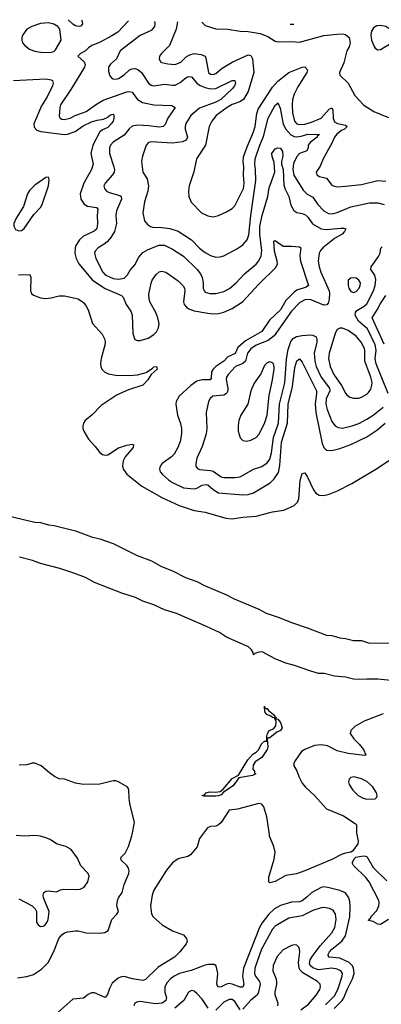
# Model space of a CAD drawing. Header units: inches. Extents: x 1843162 to 1959474, y 907081 to 1016326.
# Tile 648 of 656: x 1924057 to 1926736, y 1008741 to 1016041. Entities that reach past the tile are written whole.
import ezdxf

# ---------------------------------------------------------------- set-up
doc = ezdxf.new("R2010")
doc.units = ezdxf.units.IN
doc.header["$MEASUREMENT"] = 0
doc.layers.add('B9020', color=7, linetype='Continuous')
doc.layers.add('B9021', color=7, linetype='Continuous')

msp = doc.modelspace()

# ---------------------------------------------------------------- linework, layer by layer
at = {"layer": 'B9020', "color": 5}
for points, elevation in [([(1924050, 1009522.4), (1924150, 1009470.3), (1924170.3, 1009450), (1924180.8, 1009430), (1924182.6, 1009350), (1924193.7, 1009330), (1924210, 1009319.1), (1924230, 1009319.6), (1924246, 1009330), (1924259.8, 1009350), (1924266.6, 1009370), (1924274.8, 1009430), (1924232.2, 1009530), (1924229.8, 1009550), (1924234.8, 1009570), (1924250, 1009580.2), (1924270, 1009583.2), (1924330, 1009576.1), (1924358, 1009590), (1924384.3, 1009595.7), (1924470, 1009592.5), (1924504, 1009596), (1924534, 1009610), (1924562.7, 1009650), (1924570.9, 1009690), (1924565.4, 1009710), (1924510, 1009768), (1924485.4, 1009825.4), (1924438.7, 1009890), (1924398.4, 1009910), (1924330, 1009932.1), (1924282.1, 1009962.1), (1924250, 1009976.5), (1924210, 1009988.1), (1924170, 1009993.3), (1924090, 1009987), (1924030, 1009991.9)], 420), ([(1924041.4, 1008938.6), (1924110, 1008947.9), (1924158.6, 1008961.4), (1924218, 1009002), (1924270, 1009053.8), (1924313.8, 1009146.2), (1924347.1, 1009230), (1924370, 1009256), (1924390, 1009270.1), (1924410, 1009277.9), (1924470, 1009286.4), (1924490, 1009285.6), (1924550.6, 1009270.6), (1924652.4, 1009267.6), (1924687.3, 1009272.7), (1924711.2, 1009288.8), (1924739, 1009370), (1924776.1, 1009410), (1924788.7, 1009430), (1924777, 1009470), (1924780.5, 1009510), (1924788.6, 1009531.4), (1924815, 1009570), (1924829.9, 1009630.1), (1924866.1, 1009710), (1924868.5, 1009730), (1924864, 1009750), (1924850.5, 1009770.5), (1924807.8, 1009810), (1924806.4, 1009830), (1924838.1, 1009861.9), (1924862.6, 1009910), (1924887.1, 1009990), (1924889.2, 1010000)], 380), ([(1925411.1, 1010000), (1925389.4, 1009970), (1925371.7, 1009908.3), (1925323.6, 1009850), (1925302.1, 1009837.9), (1925230, 1009820.2), (1925190.1, 1009790), (1925145.4, 1009734.5), (1925050, 1009586.9), (1925037.3, 1009550), (1925025.9, 1009470), (1925033, 1009413), (1925045.2, 1009390), (1925113.5, 1009330), (1925190, 1009286.9), (1925270, 1009255.2), (1925293, 1009230), (1925297.5, 1009210), (1925290.2, 1009190), (1925244, 1009130), (1925204.4, 1009090), (1925083.1, 1009016.9), (1924990, 1008925.5), (1924970, 1008916.7), (1924891.8, 1008930), (1924830, 1008946.4), (1924810, 1008944.6), (1924785.3, 1008934.7), (1924742.4, 1008897.6), (1924721.7, 1008858.3), (1924707.2, 1008812.8), (1924690, 1008791.5), (1924610, 1008827.2), (1924590, 1008827.2), (1924565.1, 1008814.9), (1924530, 1008786.3), (1924450, 1008778.7), (1924339, 1008681)], 380), ([(1926554.2, 1010000), (1926565.2, 1009950), (1926563.6, 1009930), (1926522.9, 1009877.1), (1926510.7, 1009869.3), (1926470, 1009862.8), (1926446.1, 1009853.9), (1926370, 1009813.6), (1926170, 1009729.6), (1926108.9, 1009708.9), (1926030, 1009697.2), (1925950, 1009651.2), (1925910, 1009642.3), (1925902.7, 1009650), (1925903.5, 1009683.5), (1925943.6, 1009816.4), (1925948.7, 1009870), (1925940.5, 1009910), (1925908.7, 1009988.7), (1925907.1, 1010000)], 380), ([(1926789.2, 1009370.8), (1926730, 1009332.7), (1926710, 1009336), (1926674.8, 1009354.8), (1926642, 1009362), (1926644, 1009370), (1926658, 1009382), (1926659.1, 1009390), (1926702.5, 1009437.5), (1926717, 1009470), (1926720.2, 1009490), (1926716.8, 1009510), (1926645.8, 1009650), (1926620.5, 1009680.5), (1926529.3, 1009770), (1926520.4, 1009790), (1926537.5, 1009822.5), (1926548.7, 1009831.3), (1926590, 1009839.8), (1926610, 1009842.6), (1926630, 1009837.9), (1926676.4, 1009756.4), (1926777.4, 1009657.4)], 380), ([(1926388.1, 1008710), (1926445.6, 1008770), (1926458.8, 1008790), (1926484.6, 1008855.4), (1926523.9, 1008930), (1926536.3, 1008970), (1926531.4, 1009011.4), (1926519.9, 1009030), (1926497.7, 1009050), (1926430, 1009082.3), (1926349.9, 1009089.9), (1926343.3, 1009103.3), (1926342.4, 1009110), (1926353.2, 1009130), (1926369.3, 1009150), (1926443.6, 1009210), (1926470, 1009248.2), (1926502.1, 1009390), (1926505.8, 1009465.8), (1926502.8, 1009502.8), (1926495, 1009530), (1926470, 1009567.2), (1926430, 1009585.4), (1926350, 1009605.8), (1926310, 1009611.1), (1926290, 1009606.9), (1926222.2, 1009570), (1926185.4, 1009534.6), (1926150, 1009508.6), (1926130, 1009501.9), (1926070, 1009499), (1925990, 1009474.5), (1925945, 1009450), (1925901.7, 1009410), (1925853.9, 1009346.1), (1925833.3, 1009310), (1925715.7, 1009010), (1925707.6, 1008950), (1925718.1, 1008890), (1925710, 1008867.9), (1925690, 1008868.1), (1925631, 1008891), (1925610, 1008894.7), (1925588.9, 1008891.1), (1925550, 1008870.7), (1925528.5, 1008868.5), (1925518.3, 1008890), (1925525.4, 1008970), (1925516, 1009016), (1925510, 1009029.5), (1925497, 1009037), (1925457, 1009037), (1925430, 1009032), (1925327.5, 1008992.5), (1925240.7, 1008970), (1925200.9, 1008950), (1925175.3, 1008930), (1925150, 1008902.3), (1925133.1, 1008870), (1925132.7, 1008830), (1925144.1, 1008790), (1925140.1, 1008770), (1925113, 1008750), (1925064, 1008744), (1924950, 1008763.1), (1924930, 1008760.2), (1924910.7, 1008749.3), (1924901.4, 1008730)], 420), ([(1926323.2, 1008736.8), (1926390, 1008803.2), (1926414.5, 1008850), (1926447.3, 1008950), (1926448.3, 1008970), (1926436.2, 1008990), (1926410, 1009002.8), (1926370, 1009008), (1926270, 1008997.9), (1926230, 1009011.8), (1926208.4, 1009030), (1926204.6, 1009044.6), (1926209.5, 1009070), (1926225, 1009095), (1926284.5, 1009175.5), (1926369.9, 1009270), (1926391, 1009310), (1926402.6, 1009370), (1926397, 1009410), (1926378.5, 1009438.5), (1926352.2, 1009452.2), (1926310, 1009459.8), (1926290, 1009456.8), (1926230, 1009435.9), (1926150, 1009398), (1926050, 1009379.1), (1925950, 1009319.4), (1925930, 1009299.3), (1925849.6, 1009150), (1925799.4, 1009010), (1925795.6, 1008970), (1925803.2, 1008950), (1925834, 1008910), (1925837.7, 1008890), (1925826.5, 1008830), (1925816, 1008810), (1925770, 1008772.2), (1925710, 1008704.8)], 440), ([(1926140.5, 1008699.5), (1926196.9, 1008743.1), (1926253.3, 1008810), (1926280.3, 1008850), (1926286.8, 1008870), (1926283.5, 1008890), (1926263.5, 1008910), (1926154.5, 1008974.5), (1926134.9, 1008994.9), (1926127.7, 1009010), (1926121.9, 1009050), (1926133, 1009130), (1926130.8, 1009150.8), (1926125.6, 1009165.6), (1926110, 1009180.7), (1926090, 1009182), (1926070, 1009177.3), (1926010, 1009145.4), (1925965.5, 1009094.5), (1925934.7, 1009030), (1925933, 1008990), (1925955.3, 1008935.3), (1925960.4, 1008910), (1925960.1, 1008890), (1925946.7, 1008830), (1925947.4, 1008812.6), (1925970.1, 1008750), (1925968.1, 1008730)], 460), ([(1925453, 1008713), (1925410, 1008778.5), (1925370, 1008822), (1925350, 1008838.3), (1925330, 1008842.4), (1925308, 1008832), (1925274, 1008770), (1925206.5, 1008713.5)], 440), ([(1925690, 1008700.4), (1925650, 1008761.8), (1925630, 1008777), (1925610, 1008777.7), (1925570, 1008755.9), (1925510, 1008697)], 440)]:
    msp.add_lwpolyline(points, dxfattribs=dict(at, elevation=elevation))
at = {"layer": 'B9021', "color": 5}
for points, elevation in [([(1924515.4, 1016039.3), (1924516.5, 1016036.5), (1924522, 1016010), (1924510, 1015994), (1924490, 1015991.1), (1924470, 1015996.2), (1924450, 1016009), (1924415.3, 1016041.3)], 420), ([(1924861.2, 1016032.5), (1924859.7, 1016030), (1924784.2, 1015950), (1924739.2, 1015920.8), (1924647.4, 1015872.6), (1924590.2, 1015849.8), (1924566.4, 1015833.6), (1924543.7, 1015810), (1924508.2, 1015790), (1924488, 1015770), (1924534.5, 1015730), (1924541.6, 1015710), (1924537, 1015690), (1924436.6, 1015523.4), (1924359.7, 1015410), (1924353.8, 1015390), (1924350, 1015326), (1924357.1, 1015310), (1924370, 1015303.6), (1924390, 1015301.1), (1924430, 1015311), (1924468.4, 1015331.6), (1924550, 1015361.4), (1924624.9, 1015415.1), (1924676.6, 1015443.4), (1924850, 1015507.1), (1924869.2, 1015509.2), (1924890, 1015503.6), (1924929.1, 1015449.1), (1924967.3, 1015427.3), (1925049.8, 1015410.2), (1925184.4, 1015404.4), (1925208, 1015390), (1925153.8, 1015310), (1925134.6, 1015265.4), (1925119.3, 1015250), (1925090, 1015244.5), (1925014.3, 1015254.3), (1924930, 1015258.4), (1924890, 1015252.2), (1924866.8, 1015233.2), (1924830, 1015184.6), (1924750, 1015132.2), (1924729.4, 1015110), (1924721.6, 1015090), (1924721.9, 1015050), (1924754.8, 1014950), (1924758.5, 1014930), (1924756, 1014910), (1924744.1, 1014890), (1924689.3, 1014830), (1924680.6, 1014810), (1924684.2, 1014790), (1924699.6, 1014770), (1924719.4, 1014759.4), (1924798.1, 1014738.1), (1924809.1, 1014730), (1924811.7, 1014710), (1924774.7, 1014625.3), (1924770.1, 1014590), (1924773.5, 1014530), (1924758.7, 1014470), (1924732.9, 1014427.1), (1924705.9, 1014394.1), (1924684, 1014376), (1924639.5, 1014350), (1924614.9, 1014325.1), (1924611.6, 1014310), (1924622, 1014270), (1924672.2, 1014170), (1924690, 1014149.4), (1924750, 1014123.5), (1924790, 1014117.2), (1924830, 1014125.2), (1924856.9, 1014150), (1924875.1, 1014184.9), (1924910, 1014224), (1924939.5, 1014280.5), (1924970, 1014314.7), (1925004.2, 1014335.8), (1925075, 1014365), (1925090, 1014370.1), (1925130, 1014369.4), (1925190, 1014340.2), (1925270, 1014288.4), (1925372.8, 1014190), (1925397.3, 1014157.3), (1925409.5, 1014130), (1925416.4, 1014090), (1925416.9, 1014050), (1925422.6, 1014030), (1925430, 1014022), (1925464.7, 1014010), (1925510, 1014010.2), (1925570, 1014026.7), (1925611.7, 1014048.3), (1925661.5, 1014090), (1925723.2, 1014156.8), (1925810, 1014228.4), (1925830, 1014253.8), (1925846.9, 1014290), (1925851.2, 1014330), (1925836.4, 1014450), (1925837, 1014510), (1925853, 1014590), (1925896.5, 1014730), (1925905.9, 1014794.1), (1925946.9, 1014910), (1925943, 1014983), (1925927.9, 1015027.9), (1925926.3, 1015050), (1925950, 1015083.8), (1925970, 1015090.2), (1925990, 1015087.6), (1926004, 1015064), (1926006.9, 1015030), (1925996.8, 1014990), (1925997.7, 1014970), (1926008.9, 1014930), (1926014.1, 1014814.1), (1926023.8, 1014783.8), (1926050.8, 1014730), (1926066.6, 1014666.6), (1926087.4, 1014627.4), (1926110, 1014612), (1926150, 1014605.5), (1926174.2, 1014594.2), (1926194.9, 1014574.9), (1926227.3, 1014527.3), (1926290, 1014491.3), (1926326.8, 1014486.8), (1926436.3, 1014496.3), (1926456.2, 1014496.2), (1926472.8, 1014490), (1926464.7, 1014470), (1926446.2, 1014450), (1926390, 1014417.8), (1926302.5, 1014350), (1926284.8, 1014330), (1926275, 1014310), (1926267.8, 1014250), (1926275.7, 1014210), (1926288.7, 1014170), (1926350.5, 1014030), (1926353.3, 1014010), (1926349.7, 1013970.3), (1926341.5, 1013938.5), (1926333.6, 1013926.4), (1926310, 1013923.6), (1926210, 1013967.9), (1926170, 1013963.2), (1926130, 1013941.6), (1926070, 1013881), (1925942.2, 1013697.8), (1925896.8, 1013663.2), (1925810, 1013627.8), (1925770, 1013602), (1925745, 1013570), (1925729.6, 1013510), (1925710, 1013491.4), (1925656.2, 1013470), (1925602, 1013410), (1925590.2, 1013390), (1925587.6, 1013372.4), (1925598.8, 1013310), (1925598, 1013290), (1925590.1, 1013269.9), (1925570, 1013257.9), (1925488.9, 1013251.1), (1925467.9, 1013232.1), (1925456.1, 1013210), (1925439.1, 1013130), (1925442.8, 1013010), (1925438.6, 1012970), (1925410, 1012878), (1925370, 1012789.2), (1925361.5, 1012750), (1925363.1, 1012730), (1925374.7, 1012714.7), (1925390, 1012707.1), (1925470, 1012699.8), (1925490, 1012694.1), (1925550, 1012653), (1925570, 1012647.9), (1925650, 1012646.8), (1925690, 1012651.3), (1925790, 1012709.2), (1925851.7, 1012728.3), (1925890, 1012754.7), (1925910, 1012783.1), (1925921.9, 1012830), (1925937.4, 1012942.6), (1925975.6, 1013050), (1925980.8, 1013190), (1926021.8, 1013350), (1926034.7, 1013525.3), (1926045.1, 1013594.9), (1926065.9, 1013654.1), (1926083.3, 1013676.7), (1926108, 1013692), (1926150, 1013701), (1926210, 1013705.3), (1926230, 1013702.9), (1926253.8, 1013690), (1926259.7, 1013670), (1926258.4, 1013650), (1926237.7, 1013570), (1926242.8, 1013510), (1926254.4, 1013470), (1926290.6, 1013390), (1926352.4, 1013310), (1926354.5, 1013290), (1926326.8, 1013230), (1926325.3, 1013190), (1926335.6, 1013150), (1926370, 1013063.1), (1926393.7, 1013030), (1926417.2, 1013017.2), (1926450, 1013012.7), (1926520.7, 1013030), (1926570, 1013047.5), (1926630, 1013078.7), (1926676.5, 1013110), (1926750, 1013168.6)], 440), ([(1925056.3, 1016028.6), (1925058.2, 1016010), (1925055.5, 1015990), (1925030, 1015962), (1924950, 1015924.5), (1924800.3, 1015810), (1924774.3, 1015750), (1924730, 1015712.3), (1924714.9, 1015690), (1924716, 1015656), (1924724.8, 1015624.8), (1924737.3, 1015610), (1924750, 1015603.7), (1924770, 1015600.9), (1924790, 1015605.4), (1924830, 1015632.3), (1924869.9, 1015670.1), (1924890, 1015677.7), (1924910, 1015678.5), (1924931.7, 1015671.8), (1924959, 1015650), (1925010.1, 1015570.1), (1925030, 1015555.2), (1925050, 1015551), (1925130, 1015563.9), (1925190, 1015554.6), (1925210, 1015557), (1925244.8, 1015575.2), (1925290, 1015612), (1925310, 1015619.7), (1925330, 1015616.9), (1925370.5, 1015570.5), (1925393.8, 1015553.8), (1925430, 1015537.5), (1925470, 1015527.7), (1925510, 1015530.6), (1925630, 1015591.2), (1925650, 1015590.3), (1925656.3, 1015570), (1925649.2, 1015550), (1925633.4, 1015530), (1925546.1, 1015450), (1925509.2, 1015430), (1925390, 1015385.3), (1925324.2, 1015330), (1925288.8, 1015271.2), (1925283.3, 1015250), (1925283.3, 1015230), (1925299.8, 1015170), (1925291.4, 1015148.6), (1925263.3, 1015136.7), (1925190, 1015126.8), (1925030, 1015136.1), (1925010.3, 1015129.8), (1924994, 1015110), (1924966.4, 1015030), (1924959.5, 1014990), (1924968.5, 1014910), (1925000.2, 1014860.2), (1925010.2, 1014810), (1925005.2, 1014770), (1924980.7, 1014690), (1924970.3, 1014610), (1924982.6, 1014550), (1925002.7, 1014522.7), (1925027.3, 1014507.3), (1925043.1, 1014503.1), (1925110, 1014500.6), (1925170, 1014492.3), (1925230, 1014472.8), (1925330, 1014410.2), (1925390, 1014348.2), (1925430, 1014315.2), (1925470, 1014292.3), (1925510, 1014279.6), (1925542, 1014282), (1925570, 1014291.6), (1925670, 1014344.9), (1925710, 1014372), (1925741.7, 1014410), (1925754.1, 1014445.9), (1925768.5, 1014590), (1925806.9, 1014850), (1925804.7, 1014930), (1925798.9, 1014970), (1925801.8, 1015010), (1925835.7, 1015110), (1925864.2, 1015175.8), (1925896.8, 1015310), (1925950, 1015408), (1925963.7, 1015416.3), (1925970, 1015426), (1925986.3, 1015386.3), (1926010, 1015266), (1926028.7, 1015228.7), (1926066.7, 1015186.7), (1926090, 1015174.4), (1926110, 1015172), (1926143.5, 1015176.5), (1926191.7, 1015191.7), (1926278, 1015190), (1926261.7, 1015178.3), (1926262, 1015170), (1926208.9, 1015130), (1926195.5, 1015110), (1926193.8, 1015090), (1926183.7, 1015070), (1926130.1, 1015049.9), (1926110, 1015027.4), (1926085.3, 1014974.7), (1926081, 1014930), (1926088.4, 1014888.4), (1926158.3, 1014778.3), (1926188, 1014748), (1926230, 1014726.2), (1926266, 1014670), (1926310, 1014624.3), (1926345.5, 1014605.5), (1926370, 1014602.7), (1926410, 1014611.6), (1926510, 1014652.7), (1926650, 1014683.6), (1926710, 1014682.4), (1926757.3, 1014670)], 460), ([(1925225.6, 1016025.3), (1925217.1, 1015970), (1925165.7, 1015850), (1925107, 1015790), (1925094, 1015770), (1925090.4, 1015750), (1925099.3, 1015730), (1925110, 1015723.6), (1925153.6, 1015713.6), (1925210, 1015708.6), (1925250, 1015725.2), (1925292.7, 1015767.3), (1925318.1, 1015781.9), (1925350, 1015789.6), (1925402.7, 1015782.7), (1925430.1, 1015770.1), (1925437, 1015757), (1925455.5, 1015650), (1925470, 1015636.2), (1925490, 1015634.3), (1925510, 1015643.5), (1925557.2, 1015682.8), (1925630, 1015726.8), (1925750, 1015780.2), (1925770, 1015775.5), (1925782.8, 1015750), (1925791.8, 1015650), (1925750.9, 1015509.1), (1925715.5, 1015450), (1925688.8, 1015431.2), (1925630, 1015411.3), (1925593.5, 1015390), (1925513.8, 1015330), (1925479.5, 1015290), (1925461.7, 1015250), (1925432.9, 1015110), (1925367.3, 1015010), (1925347.3, 1014912.7), (1925311.6, 1014810), (1925307.4, 1014770), (1925310.3, 1014730.3), (1925327.9, 1014687.9), (1925403, 1014610), (1925450, 1014586), (1925490, 1014580.4), (1925530, 1014590.4), (1925590, 1014616.9), (1925630, 1014642.3), (1925650, 1014662), (1925715.4, 1014790), (1925720.1, 1014830), (1925715.8, 1014890), (1925718.2, 1014950), (1925713.3, 1014990), (1925716.1, 1015023.9), (1925741.9, 1015098.1), (1925790.3, 1015210), (1925800.6, 1015250), (1925813.1, 1015346.9), (1925822.7, 1015377.3), (1925930, 1015540.5), (1925970, 1015585.9), (1926050, 1015650.6), (1926149.7, 1015690), (1926170, 1015690.7), (1926189.5, 1015670), (1926184.1, 1015650), (1926117.2, 1015542.8), (1926091.2, 1015490), (1926077.9, 1015450), (1926074.6, 1015410), (1926078.2, 1015350), (1926092.6, 1015290), (1926110, 1015270.1), (1926130, 1015263), (1926170, 1015266.6), (1926218.3, 1015281.7), (1926290, 1015311.1), (1926350, 1015378.3), (1926370, 1015387.9), (1926377.1, 1015370), (1926380.8, 1015310), (1926390, 1015283.6), (1926411.9, 1015271.9), (1926470, 1015258.2), (1926482.3, 1015250), (1926463.5, 1015230), (1926440.9, 1015219.1), (1926407.3, 1015192.7), (1926389.1, 1015170.9), (1926370, 1015125.7), (1926306.2, 1015010), (1926283.8, 1014956.2), (1926252.8, 1014910), (1926258.9, 1014890), (1926277.8, 1014877.8), (1926330, 1014865.8), (1926370, 1014814.6), (1926387.1, 1014807.1), (1926410, 1014802.7), (1926470, 1014806.2), (1926590, 1014819.1), (1926710, 1014848.7), (1926770, 1014844.1)], 480), ([(1925406.9, 1016021.7), (1925430, 1015999.3), (1925510, 1015973), (1925598, 1015970), (1925690, 1015955.2), (1925750, 1015954.8), (1925839.2, 1015939.2), (1925896.7, 1015916.7), (1925950, 1015882), (1925970, 1015878), (1926070, 1015880.1), (1926130, 1015875.5), (1926310, 1015923.1), (1926410, 1015934.7), (1926450, 1015935.2), (1926470.3, 1015930.3), (1926497, 1015910), (1926506.8, 1015870), (1926499, 1015841), (1926481.3, 1015810), (1926458.2, 1015721.8), (1926425.7, 1015650), (1926430.2, 1015630), (1926490.1, 1015570.1), (1926540, 1015480), (1926606.6, 1015406.6), (1926681.2, 1015361.2), (1926790, 1015315.2)], 520), ([(1926059.9, 1016008.8), (1926070, 1016007.3), (1926088.4, 1016008.2)], 540), ([(1924010, 1015590.9), (1924250, 1015602.4), (1924290, 1015596.3), (1924298.8, 1015590), (1924305.5, 1015570), (1924300.3, 1015550), (1924259.8, 1015470), (1924218.5, 1015401.5), (1924161.1, 1015270), (1924163.8, 1015243.8), (1924182.9, 1015222.9), (1924213.2, 1015213.2), (1924310, 1015200), (1924389.1, 1015190.9), (1924410, 1015192.6), (1924467, 1015213), (1924526.4, 1015253.6), (1924590, 1015283.5), (1924630, 1015297), (1924676.9, 1015303.1), (1924704.7, 1015315.3), (1924730, 1015335.2), (1924750, 1015340.5), (1924754.7, 1015334.7), (1924754.5, 1015310), (1924748.4, 1015290), (1924735.1, 1015270), (1924710, 1015240.8), (1924670, 1015223.7), (1924650.6, 1015209.4), (1924598.7, 1015110), (1924585, 1015050), (1924601.6, 1014970), (1924588.1, 1014930), (1924532.9, 1014830), (1924505.7, 1014750), (1924511.1, 1014710), (1924534.1, 1014674.1), (1924559, 1014659), (1924625.5, 1014650), (1924635.3, 1014635.3), (1924631.6, 1014590), (1924634.6, 1014530), (1924628.9, 1014491.1), (1924607.6, 1014472.4), (1924530, 1014436.4), (1924498.8, 1014410), (1924472.2, 1014367.8), (1924466.8, 1014350), (1924466.1, 1014310), (1924475, 1014270), (1924494.3, 1014230), (1924596.8, 1014110), (1924690, 1014049.2), (1924810, 1013995.3), (1924823.9, 1013983.9), (1924845.5, 1013930), (1924880.4, 1013880.4), (1924891.4, 1013851.4), (1924895.8, 1013715.8), (1924910.2, 1013670.2), (1924930, 1013662.3), (1924950, 1013662.8), (1925010, 1013680.7), (1925050, 1013706), (1925070, 1013727.1), (1925084.5, 1013755.5), (1925089.9, 1013790), (1925081.1, 1013830), (1925065.4, 1013870), (1925024.4, 1013944.4), (1925016.7, 1013970), (1925013.8, 1014006.2), (1925030, 1014087.7), (1925038.7, 1014110), (1925068.1, 1014151.9), (1925090, 1014171.5), (1925110, 1014177.8), (1925139.3, 1014170), (1925230, 1014106), (1925268, 1014068), (1925278.4, 1014050), (1925281.7, 1014030), (1925270.7, 1013950), (1925276.1, 1013930), (1925291.8, 1013910), (1925310, 1013896.4), (1925350, 1013881.6), (1925450, 1013865.1), (1925490, 1013860.9), (1925530, 1013862.8), (1925570, 1013873.9), (1925630, 1013899.2), (1925709, 1013950), (1925830, 1014081.1), (1925954.9, 1014205.1), (1925966.6, 1014230), (1925965.7, 1014250), (1925946, 1014326), (1925941, 1014399), (1925950, 1014404.4), (1926010, 1014361.5), (1926070, 1014363.2), (1926130, 1014356), (1926140.5, 1014350), (1926132.5, 1014290), (1926136.6, 1014250), (1926196.9, 1014070), (1926180.7, 1014059.3), (1926110, 1014036.9), (1926090, 1014021.7), (1926030, 1013959), (1925989.6, 1013890), (1925907.6, 1013812.4), (1925850.8, 1013730), (1925730, 1013659.6), (1925673.6, 1013610), (1925654.3, 1013565.7), (1925598.8, 1013541.2), (1925570, 1013509.3), (1925509.5, 1013470), (1925489.6, 1013450), (1925479.1, 1013430), (1925475.9, 1013384), (1925468.7, 1013371.3), (1925408.8, 1013371.2), (1925370, 1013362.4), (1925324.1, 1013330), (1925238, 1013250), (1925215.5, 1013210), (1925213.4, 1013190), (1925225, 1013110), (1925248.1, 1013048.1), (1925256.8, 1013010), (1925255.2, 1012970), (1925244.9, 1012915.1), (1925228.6, 1012870), (1925200.8, 1012819.2), (1925180.6, 1012799.4), (1925111.7, 1012750), (1925096.9, 1012730), (1925091.6, 1012710), (1925097.8, 1012690), (1925113.8, 1012670), (1925160.2, 1012630), (1925188.4, 1012610), (1925270, 1012571.2), (1925350, 1012562.1), (1925370, 1012566.8), (1925410, 1012590.1), (1925435.9, 1012595.9), (1925450, 1012593.4), (1925490, 1012556.8), (1925530, 1012532.7), (1925710, 1012517.9), (1925750, 1012521.6), (1925790, 1012533.6), (1925912.9, 1012607.1), (1925943, 1012636.9), (1925975.1, 1012684.9), (1925985.2, 1012734.8), (1925995.9, 1012910), (1926040.2, 1013050), (1926046.9, 1013190), (1926077.3, 1013322.7), (1926096.7, 1013463.3), (1926110, 1013511.7), (1926130, 1013527.2), (1926150, 1013501.1), (1926254.9, 1013290), (1926256.3, 1013270), (1926246.3, 1013193.7), (1926250.1, 1013130), (1926299.3, 1012899.3), (1926310, 1012868.9), (1926330, 1012850.2), (1926370, 1012846.4), (1926430, 1012861.5), (1926510, 1012892.4), (1926630, 1012947.5), (1926702.4, 1012997.6), (1926764.8, 1013050)], 420), ([(1926786.5, 1013270), (1926697.8, 1013490), (1926691.3, 1013530), (1926697.4, 1013590), (1926690.9, 1013630), (1926632.8, 1013750), (1926566.4, 1013806.4), (1926543.7, 1013850), (1926544.8, 1013870), (1926554.6, 1013885.4), (1926610, 1013916.1), (1926630, 1013933.7), (1926679.1, 1014030), (1926689.9, 1014070.1), (1926695, 1014115), (1926687.2, 1014147.2), (1926659.5, 1014190), (1926662.4, 1014210), (1926715.4, 1014284.6), (1926726.7, 1014310), (1926733.8, 1014346.2), (1926743.3, 1014356.7)], 440), ([(1924048.9, 1014148.9), (1924131.6, 1014151.6), (1924140.4, 1014130), (1924138, 1014030), (1924144.9, 1014010), (1924158.4, 1013998.4), (1924210, 1013979.3), (1924250, 1013974), (1924290, 1013978.7), (1924350, 1013994), (1924390, 1013994.4), (1924490, 1013972.7), (1924530, 1013943.6), (1924550, 1013917.4), (1924563.5, 1013890), (1924597.3, 1013790), (1924668.7, 1013710), (1924686.5, 1013670), (1924690.2, 1013650), (1924687.6, 1013627.6), (1924660.6, 1013530), (1924655.4, 1013490), (1924656.9, 1013470), (1924665.8, 1013450), (1924688.3, 1013428.3), (1924715.7, 1013415.7), (1924766.3, 1013406.3), (1924870, 1013403.2), (1924930, 1013407.8), (1924993.3, 1013426.7), (1925041.8, 1013458.2), (1925050, 1013468), (1925071, 1013470), (1925076.3, 1013450), (1925030.5, 1013410), (1925007.4, 1013370), (1924970, 1013332.3), (1924862.7, 1013297.3), (1924779.7, 1013260.3), (1924660.1, 1013179.9), (1924591.3, 1013108.7), (1924541.2, 1013070), (1924529.2, 1013050), (1924524.2, 1013030), (1924524.9, 1013010), (1924531.7, 1012990), (1924567.8, 1012930), (1924617.3, 1012877.3), (1924650, 1012831.5), (1924670, 1012816.4), (1924690, 1012812.3), (1924710, 1012815.7), (1924790, 1012866.4), (1924850, 1012887.2), (1924893.5, 1012893.5), (1924899.1, 1012890), (1924896.9, 1012870), (1924838.8, 1012801.2), (1924823.1, 1012770), (1924817.7, 1012730), (1924825.6, 1012705.6), (1924851.5, 1012671.5), (1924962.6, 1012582.6), (1925110, 1012498), (1925239.4, 1012439.4), (1925350, 1012402.5), (1925430, 1012389.5), (1925584.4, 1012344.4), (1925630, 1012339.9), (1925710, 1012353.3), (1925810, 1012361.5), (1925930, 1012393), (1926014.6, 1012405.4), (1926090, 1012438.3), (1926115.1, 1012464.9), (1926126.1, 1012490), (1926134.5, 1012625.5), (1926150, 1012676.3), (1926170, 1012680.4), (1926190, 1012650.4), (1926235, 1012555), (1926252.1, 1012532), (1926276.8, 1012516.8), (1926310, 1012513.1), (1926350, 1012522.7), (1926412.5, 1012547.5), (1926516.9, 1012603.1), (1926695.6, 1012710), (1926886, 1012834)], 380), ([(1926756.5, 1013636.5), (1926668, 1013830), (1926706.7, 1013890), (1926730, 1013937.3), (1926770, 1013995.6)], 420), ([(1923930, 1012371.5), (1924170, 1012316), (1924210, 1012313), (1924270, 1012296.4), (1924311.2, 1012291.2), (1924470, 1012252), (1924590, 1012208.3), (1924650, 1012193.2), (1924750, 1012157.7), (1924928.4, 1012068.4), (1925032.8, 1012030), (1925107.7, 1011987.7), (1925190, 1011954.7), (1925285.9, 1011905.9), (1925370, 1011875.1), (1925425.9, 1011845.9), (1925590, 1011777.1), (1925647.1, 1011747.1), (1925830, 1011671), (1925882.2, 1011642.2), (1925979.6, 1011610), (1926070, 1011571), (1926194.3, 1011530), (1926310, 1011484.2), (1926330, 1011477.9), (1926370, 1011474.7), (1926430, 1011457.4), (1926470, 1011454.4), (1926530, 1011437.9), (1926590, 1011437.6), (1926650, 1011418.6), (1926899.7, 1011420.3)], 360), ([(1926810, 1011142), (1926710, 1011151), (1926630, 1011152.5), (1926570, 1011148.3), (1926530, 1011152.9), (1926470, 1011167.5), (1926390, 1011175.1), (1926313.4, 1011193.4), (1926270, 1011195), (1926214, 1011210), (1926093.4, 1011253.4), (1926029.6, 1011269.6), (1925950, 1011303.2), (1925853.7, 1011353.7), (1925828.1, 1011351.9), (1925798.7, 1011341.3), (1925790, 1011332.7), (1925786.2, 1011350), (1925774.6, 1011370), (1925752.3, 1011392.3), (1925590, 1011463.4), (1925537.3, 1011497.3), (1925441.7, 1011541.7), (1925217.8, 1011637.8), (1925130, 1011665.8), (1925050, 1011702.7), (1924970, 1011729.5), (1924916.1, 1011756.1), (1924814.2, 1011790), (1924610, 1011869.2), (1924544.7, 1011904.7), (1924458.2, 1011938.2), (1924353.1, 1011973.2), (1924210, 1012009.9), (1924152.1, 1012032.1), (1924055.5, 1012055.5)], 360), ([(1926750, 1010894.1), (1926610, 1010839.9), (1926540, 1010800), (1926510.2, 1010770), (1926506.7, 1010750), (1926532.1, 1010710), (1926572.2, 1010670), (1926604.2, 1010630), (1926621.3, 1010590), (1926615.2, 1010584.8), (1926490, 1010601), (1926410, 1010619.7), (1926337.1, 1010657), (1926290, 1010664.7), (1926240.8, 1010659.2), (1926170, 1010630.4), (1926145.4, 1010614.6), (1926099.8, 1010550), (1926089.4, 1010530), (1926089.4, 1010510), (1926111.6, 1010471.6), (1926125.9, 1010430), (1926150, 1010380.7), (1926174.2, 1010350), (1926240.2, 1010290), (1926329, 1010190), (1926457.3, 1010137.3), (1926542.5, 1010082.5), (1926551.8, 1010071.8), (1926552, 1010010), (1926554.2, 1010000)], 380), ([(1924889.2, 1010000), (1924908.3, 1010090), (1924874.2, 1010230), (1924867.3, 1010270), (1924866.6, 1010330), (1924862, 1010342), (1924853.3, 1010353.3), (1924790, 1010389.5), (1924770, 1010397), (1924750, 1010397), (1924650, 1010373.6), (1924530, 1010369.6), (1924470, 1010380.9), (1924390, 1010409.3), (1924350, 1010413.2), (1924315.3, 1010430), (1924276.5, 1010456.5), (1924215.3, 1010510), (1924170, 1010529), (1924150, 1010529), (1924110, 1010516), (1924053.8, 1010513.8)], 380), ([(1925907.1, 1010000), (1925887.9, 1010130), (1925866, 1010206), (1925850, 1010225.8), (1925829.9, 1010229.9), (1925670, 1010187.4), (1925610, 1010180.8), (1925550.3, 1010089.7), (1925530, 1010071.1), (1925510, 1010062.5), (1925470, 1010059.6), (1925447.3, 1010050), (1925411.1, 1010000)], 380)]:
    msp.add_lwpolyline(points, dxfattribs=dict(at, elevation=elevation))
for points, elevation in [([(1924270, 1016017.8), (1924210, 1016013.7), (1924147.2, 1015990), (1924110.3, 1015970), (1924080.3, 1015930), (1924071.7, 1015910), (1924071.7, 1015890), (1924078.3, 1015870), (1924094.7, 1015850), (1924130, 1015822.7), (1924170, 1015806.8), (1924210, 1015800.2), (1924281, 1015799), (1924310, 1015806), (1924322.7, 1015817.3), (1924363.1, 1015890), (1924354.3, 1015970), (1924339.8, 1015990), (1924310, 1016008.4)], 440), ([(1926730, 1015998.7), (1926704.2, 1015995.8), (1926678, 1015982), (1926663.2, 1015956.8), (1926658.3, 1015930), (1926663.1, 1015890), (1926682.3, 1015842.3), (1926690.4, 1015830.4), (1926710, 1015817.3), (1926730, 1015820.5), (1926810, 1015867.8), (1926862, 1015878), (1926879, 1015890), (1926872.3, 1015910), (1926854.5, 1015930), (1926800.5, 1015970), (1926769.4, 1015990)], 540), ([(1924270, 1014874), (1924250, 1014870.9), (1924170, 1014814.5), (1924130, 1014775.1), (1924115.4, 1014750), (1924084.1, 1014655.9), (1924030.3, 1014570), (1924013.7, 1014530), (1924012.4, 1014510), (1924024.8, 1014484.8), (1924050, 1014476.4), (1924070, 1014479.5), (1924090, 1014492.7), (1924162.6, 1014597.4), (1924210, 1014649.3), (1924222.7, 1014670), (1924269.8, 1014809.8), (1924274.9, 1014854.9)], 420), ([(1926530, 1014128.3), (1926510, 1014126), (1926490.4, 1014109.6), (1926490.4, 1014070), (1926495.8, 1014050), (1926510, 1014025.5), (1926530, 1014019.5), (1926550, 1014025.7), (1926572.2, 1014050), (1926580.4, 1014070), (1926581.1, 1014090), (1926569.6, 1014110), (1926550, 1014124)], 460), ([(1926450, 1013753.7), (1926430, 1013753), (1926410, 1013744.5), (1926397.6, 1013722.4), (1926348.8, 1013570), (1926344.8, 1013530), (1926358.1, 1013470), (1926383.7, 1013410), (1926441.2, 1013330), (1926470, 1013272.7), (1926480.7, 1013260.7), (1926503.6, 1013243.6), (1926530, 1013236), (1926570, 1013236), (1926590, 1013242.3), (1926630, 1013264.9), (1926642.3, 1013277.7), (1926657.6, 1013302.4), (1926667.1, 1013332.8), (1926667.8, 1013352.2), (1926659.9, 1013390), (1926614.9, 1013510), (1926613.2, 1013590), (1926608.8, 1013608.8), (1926587.3, 1013650), (1926550, 1013695.9), (1926490, 1013736.8)], 460), ([(1925910, 1013504), (1925890, 1013497.4), (1925870, 1013478), (1925843.4, 1013416.6), (1925793.7, 1013346.3), (1925769.1, 1013290), (1925746.3, 1013190), (1925694.9, 1013110), (1925679.5, 1013070), (1925674.6, 1013030), (1925676.5, 1012990), (1925690, 1012940.7), (1925710, 1012921.6), (1925737.6, 1012917.6), (1925770, 1012922.6), (1925810, 1012943.7), (1925830, 1012966.7), (1925870, 1013048.4), (1925891.4, 1013108.6), (1925905, 1013255), (1925930.6, 1013370), (1925942.4, 1013450), (1925943.1, 1013470), (1925937.2, 1013490), (1925930, 1013498.3)], 460), ([(1925952, 1010852), (1925961.6, 1010858.4), (1925970, 1010855.6), (1925990, 1010831.5), (1926002.9, 1010790), (1925990, 1010772.3), (1925961.5, 1010758.5), (1925910, 1010718), (1925902, 1010718), (1925890.5, 1010709.5), (1925895.3, 1010650), (1925890.3, 1010629.7), (1925851.4, 1010570), (1925800.6, 1010539.4), (1925785.9, 1010514.1), (1925785.5, 1010485.5), (1925795.6, 1010470), (1925797.5, 1010457.5), (1925806, 1010450), (1925782.5, 1010437.5), (1925680.4, 1010419.6), (1925638.2, 1010361.8), (1925566, 1010314), (1925550, 1010294), (1925530, 1010287.3), (1925510, 1010283.6), (1925424.5, 1010284.5), (1925408.7, 1010290), (1925425.1, 1010294.9), (1925439, 1010310), (1925463.7, 1010316.3), (1925506.7, 1010313.3), (1925542, 1010318), (1925563.6, 1010336.4), (1925630, 1010414.4), (1925679.3, 1010440.7), (1925746.3, 1010553.7), (1925784.9, 1010595.1), (1925809.3, 1010610), (1925829.3, 1010630), (1925848.2, 1010671.8), (1925871.3, 1010691.3), (1925888.7, 1010691.3), (1925887.2, 1010730), (1925892.2, 1010750), (1925905.4, 1010770), (1925936.7, 1010783.3), (1925953.9, 1010806.1), (1925957.4, 1010837.4), (1925945.1, 1010865.1), (1925930, 1010867.2), (1925917.8, 1010877.8), (1925888.8, 1010890), (1925872.8, 1010910), (1925870, 1010950.7), (1925874, 1010934), (1925890, 1010933.4), (1925900, 1010920), (1925938.3, 1010890), (1925958, 1010862)], 360), ([(1926532.7, 1010427.3), (1926510, 1010421.7), (1926498.3, 1010410), (1926492.6, 1010390), (1926497.6, 1010370), (1926525.6, 1010330), (1926565.2, 1010290), (1926603.1, 1010270), (1926630, 1010262.2), (1926690, 1010264.5), (1926703.9, 1010276.1), (1926706.6, 1010290), (1926699.9, 1010310), (1926670, 1010354.9), (1926630, 1010393.7), (1926590, 1010413.6)], 420)]:
    msp.add_lwpolyline(points, close=True, dxfattribs=dict(at, elevation=elevation))

doc.saveas('drawing.dxf')
